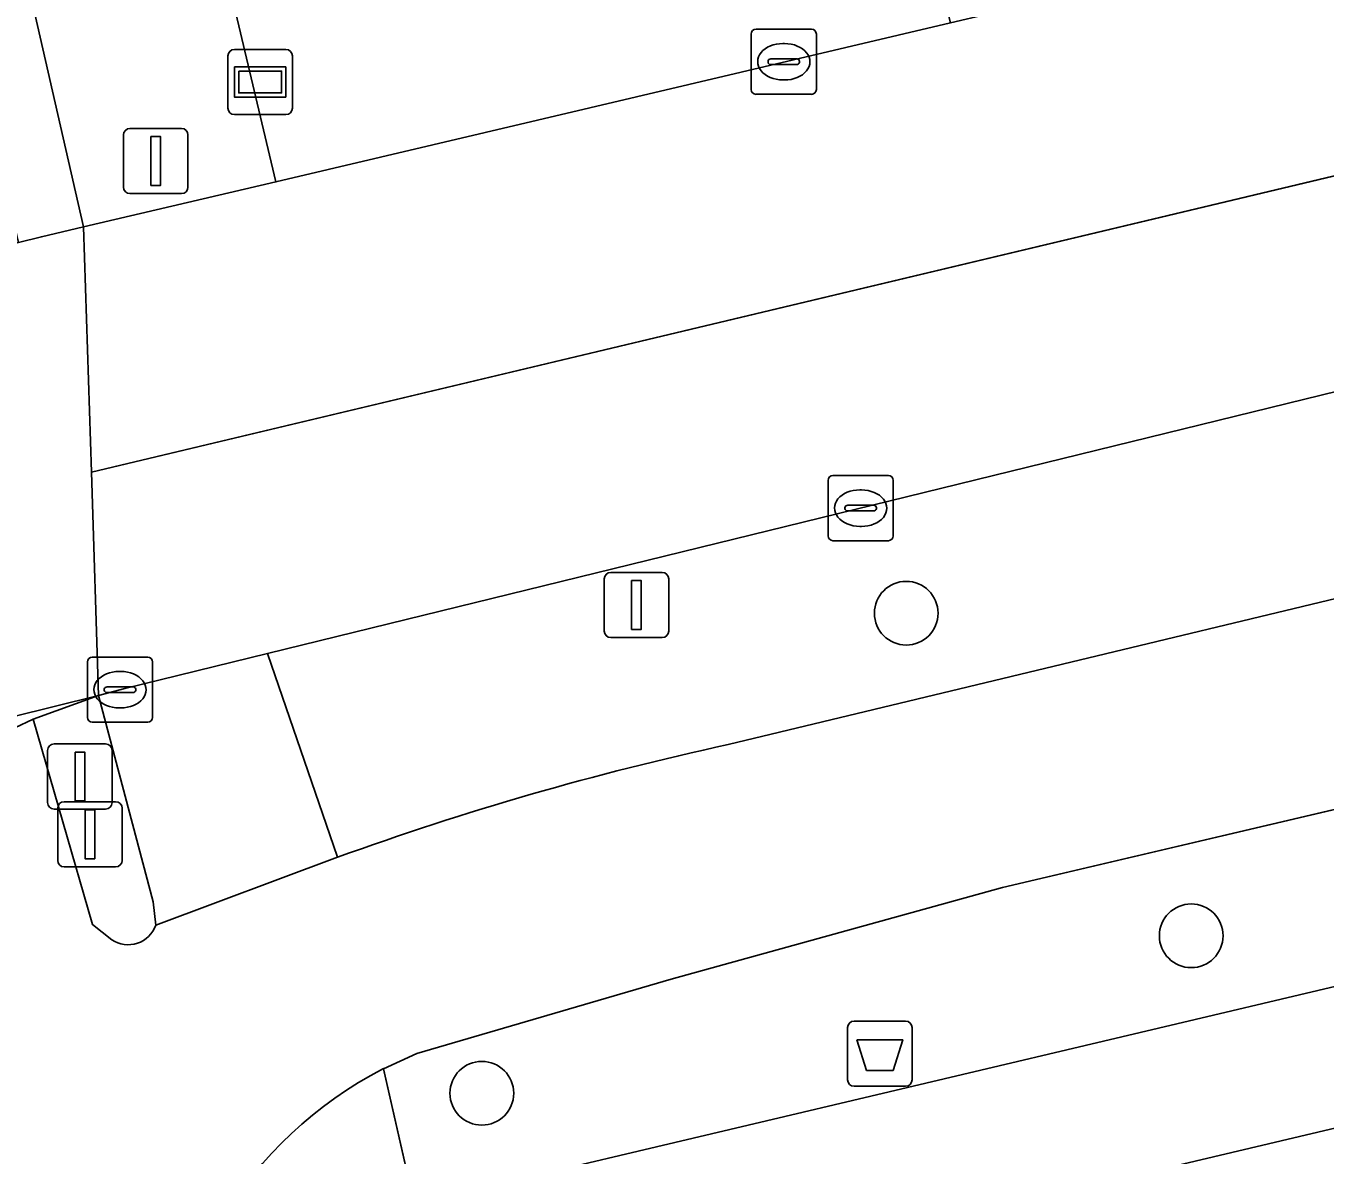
# Model space of a CAD drawing. Extents: x 158031 to 159244, y 380104 to 381214.
# Drawn here: x 158359.01 to 158378.95, y 380931.84 to 380949.17 of the extents above; entities that cross this region are included whole.
import ezdxf

# ---------------------------------------------------------------- set-up
doc = ezdxf.new("R2010")
doc.units = 0
for name, color, linetype in [('IMGEO_Afvalbak', 7, 'Continuous'), ('IMGEO_Berm_groen', 7, 'Continuous'), ('IMGEO_Boom', 7, 'Continuous'), ('IMGEO_Drukknoppaal', 7, 'Continuous'), ('IMGEO_Erf', 7, 'Continuous'), ('IMGEO_Fietspad_open', 7, 'Continuous'), ('IMGEO_Groenvoorziening', 7, 'Continuous'), ('IMGEO_Kolk', 7, 'Continuous'), ('IMGEO_Lichtmast', 7, 'Continuous'), ('IMGEO_Rijbaan_regionaal_gesloten', 7, 'Continuous'), ('IMGEO_Verkeerseiland_open', 7, 'Continuous'), ('IMGEO_Verkeersregelinstallatiepaal', 7, 'Continuous'), ('IMGEO_Verklikker', 7, 'Continuous'), ('IMGEO_Voetpad_open', 7, 'Continuous')]:
    doc.layers.add(name, color=color, linetype=linetype)

msp = doc.modelspace()

# ---------------------------------------------------------------- linework, layer by layer
at = {"layer": 'IMGEO_Afvalbak'}
for p, q in [((158371.623, 380932.992), (158371.623, 380933.792)), ((158371.623, 380933.792), (158371.623, 380932.992)), ((158371.723, 380933.892), (158372.513, 380933.892)), ((158372.513, 380933.892), (158371.723, 380933.892)), ((158372.613, 380933.792), (158372.613, 380932.992)), ((158372.613, 380932.992), (158372.613, 380933.792)), ((158372.513, 380932.892), (158371.723, 380932.892)), ((158371.723, 380932.892), (158372.513, 380932.892))]:
    msp.add_line(p, q, dxfattribs=at)
msp.add_lwpolyline([(158371.766, 380933.606), (158372.47, 380933.606), (158372.321, 380933.136), (158371.915, 380933.136), (158371.766, 380933.606)], dxfattribs=at)
for centre, start, end in [((158371.723, 380933.792), 90, 180), ((158371.723, 380933.792), 90, 180), ((158372.513, 380933.792), 0, 90), ((158372.513, 380933.792), 360, 90), ((158371.723, 380932.992), 180, 270), ((158371.723, 380932.992), 180, 270), ((158372.513, 380932.992), 270, 0), ((158372.513, 380932.992), 270, 0)]:
    msp.add_arc(centre, 0.1, start, end, dxfattribs=at)
at = {"layer": 'IMGEO_Berm_groen'}
msp.add_lwpolyline([(158500, 380963.025), (158504.694, 380964.14), (158541.178, 380972.748), (158543.921, 380973.246), (158543.487, 380975.057), (158534.95, 380974.009), (158529.941, 380972.799), (158500, 380965.696), (158452.232, 380954.381), (158411.121, 380944.673), (158374, 380935.945), (158368.915, 380934.535), (158365.009, 380933.393), (158364.501, 380933.162), (158364.97, 380931.086), (158401.56, 380939.73), (158451.051, 380951.403)], close=True, dxfattribs=at)
for points in [[(158417.938, 380950.684), (158419.475, 380952.674), (158419.433, 380952.857), (158413.082, 380951.39), (158381.814, 380944.216), (158362.718, 380939.535), (158363.794, 380936.407)], [(158369.792, 380938.137), (158384.399, 380941.651), (158412.235, 380948.188)]]:
    msp.add_lwpolyline(points, dxfattribs=at)
msp.add_arc((158379.509, 380893.186), 45.989, 102.1975, 109.9808, dxfattribs=at)
at = {"layer": 'IMGEO_Boom'}
for centre in [(158372.523, 380940.154), (158376.897, 380935.202), (158366.009, 380932.785)]:
    msp.add_circle(centre, 0.489, dxfattribs=at)
at = {"layer": 'IMGEO_Drukknoppaal'}
for p, q in [((158359.499, 380936.36), (158359.499, 380937.16)), ((158359.499, 380937.16), (158359.499, 380936.36)), ((158359.599, 380937.26), (158360.389, 380937.26)), ((158360.389, 380937.26), (158359.599, 380937.26)), ((158360.489, 380937.16), (158360.489, 380936.36)), ((158360.489, 380936.36), (158360.489, 380937.16)), ((158360.389, 380936.26), (158359.599, 380936.26)), ((158359.599, 380936.26), (158360.389, 380936.26))]:
    msp.add_line(p, q, dxfattribs=at)
msp.add_lwpolyline([(158359.919, 380937.135), (158360.069, 380937.135), (158360.069, 380936.385), (158359.919, 380936.385), (158359.919, 380937.135)], dxfattribs=at)
for centre, start, end in [((158359.599, 380937.16), 90, 180), ((158359.599, 380937.16), 90, 180), ((158360.389, 380937.16), 0, 90), ((158360.389, 380937.16), 360, 90), ((158359.599, 380936.36), 180, 270), ((158359.599, 380936.36), 180, 270), ((158360.389, 380936.36), 270, 0), ((158360.389, 380936.36), 270, 0)]:
    msp.add_arc(centre, 0.1, start, end, dxfattribs=at)
at = {"layer": 'IMGEO_Erf'}
msp.add_lwpolyline([(158445.631, 380922.784), (158440.697, 380943.674), (158440.424, 380944.831), (158440.31, 380945.028), (158440.178, 380945.213), (158440.03, 380945.387), (158439.868, 380945.546), (158439.692, 380945.69), (158439.503, 380945.818), (158439.304, 380945.928), (158439.096, 380946.021), (158438.881, 380946.094), (158438.66, 380946.148), (158438.435, 380946.182), (158438.207, 380946.195), (158438.078, 380946.194), (158365.77, 380929.098)], dxfattribs=at)
at = {"layer": 'IMGEO_Fietspad_open'}
for points in [[(158364.501, 380933.162), (158365.009, 380933.393), (158368.915, 380934.535), (158374, 380935.945), (158411.121, 380944.673), (158452.232, 380954.381), (158500, 380965.696), (158529.941, 380972.799)], [(158415.354, 380948.932), (158412.235, 380948.188), (158384.399, 380941.651), (158369.792, 380938.137)], [(158360.331, 380935.142), (158360.033, 380935.374), (158359.125, 380938.527), (158358.555, 380938.26)], [(158363.794, 380936.407), (158361.003, 380935.365)]]:
    msp.add_lwpolyline(points, dxfattribs=at)
for centre, radius, start, end in [((158379.509, 380893.186), 45.989, 102.1975, 109.9808), ((158360.581, 380935.512), 0.447, 235.9057, 340.8107), ((158367.294, 380927.69), 6.144, 117.0348, 181.1522)]:
    msp.add_arc(centre, radius, start, end, dxfattribs=at)
at = {"layer": 'IMGEO_Groenvoorziening'}
msp.add_lwpolyline([(158356.258, 380974.547), (158362.848, 380946.775), (158373.204, 380949.217), (158372.396, 380952.401)], close=True, dxfattribs=at)
at = {"layer": 'IMGEO_Kolk'}
for p, q in [((158370.218, 380949.119), (158371.07, 380949.119)), ((158370.143, 380948.193), (158370.143, 380949.045)), ((158370.631, 380948.899), (158370.656, 380948.899)), ((158371.144, 380949.045), (158371.144, 380948.193)), ((158370.402, 380948.613), (158370.402, 380948.625)), ((158370.84, 380948.576), (158370.442, 380948.576)), ((158370.445, 380948.662), (158370.843, 380948.662)), ((158370.886, 380948.625), (158370.886, 380948.613)), ((158370.654, 380948.339), (158370.629, 380948.339)), ((158371.07, 380948.119), (158370.218, 380948.119)), ((158371.323, 380941.341), (158371.323, 380942.193)), ((158371.398, 380942.267), (158372.25, 380942.267)), ((158372.324, 380942.193), (158372.324, 380941.341)), ((158371.811, 380942.047), (158371.836, 380942.047)), ((158371.582, 380941.761), (158371.582, 380941.773)), ((158372.02, 380941.724), (158371.622, 380941.724)), ((158371.625, 380941.81), (158372.023, 380941.81)), ((158372.066, 380941.773), (158372.066, 380941.761)), ((158371.834, 380941.487), (158371.809, 380941.487)), ((158372.25, 380941.267), (158371.398, 380941.267)), ((158359.955, 380938.554), (158359.955, 380939.406)), ((158360.03, 380939.48), (158360.882, 380939.48)), ((158360.956, 380939.406), (158360.956, 380938.554)), ((158360.443, 380939.26), (158360.468, 380939.26)), ((158360.214, 380938.974), (158360.214, 380938.986)), ((158360.652, 380938.937), (158360.254, 380938.937)), ((158360.257, 380939.023), (158360.655, 380939.023)), ((158360.698, 380938.986), (158360.698, 380938.974)), ((158360.466, 380938.7), (158360.441, 380938.7)), ((158360.882, 380938.48), (158360.03, 380938.48))]:
    msp.add_line(p, q, dxfattribs=at)
for points in [[(158370.218, 380949.119), (158371.07, 380949.119)], [(158370.143, 380948.193), (158370.143, 380949.045)], [(158371.144, 380949.045), (158371.144, 380948.193)], [(158371.07, 380948.119), (158370.218, 380948.119)], [(158371.323, 380941.341), (158371.323, 380942.193)], [(158371.398, 380942.267), (158372.25, 380942.267)], [(158372.324, 380942.193), (158372.324, 380941.341)], [(158372.25, 380941.267), (158371.398, 380941.267)], [(158359.955, 380938.554), (158359.955, 380939.406)], [(158360.03, 380939.48), (158360.882, 380939.48)], [(158360.956, 380939.406), (158360.956, 380938.554)], [(158360.882, 380938.48), (158360.03, 380938.48)]]:
    msp.add_lwpolyline(points, dxfattribs=at)
for centre, radius, start, end in [((158370.22, 380949.043), 0.0765, 91.552, 178.448), ((158370.22, 380949.043), 0.0765, 91.552, 178.448), ((158371.068, 380949.043), 0.0765, 1.552, 88.448), ((158371.068, 380949.043), 0.0765, 1.552, 88.448), ((158370.442, 380948.622), 0.0403, 85.8775, 175.7526), ((158370.439, 380948.612), 0.0366, 178.938, 274.7102), ((158370.843, 380948.619), 0.043, 264.8664, 352.4533), ((158370.847, 380948.624), 0.0386, 1.7309, 96.639), ((158370.22, 380948.195), 0.0765, 181.552, 268.448), ((158370.22, 380948.195), 0.0765, 181.552, 268.448), ((158371.068, 380948.195), 0.0765, 271.552, 358.448), ((158371.068, 380948.195), 0.0765, 271.552, 358.448), ((158371.4, 380942.191), 0.0765, 91.552, 178.448), ((158371.4, 380942.191), 0.0765, 91.552, 178.448), ((158372.248, 380942.191), 0.0765, 1.552, 88.448), ((158372.248, 380942.191), 0.0765, 1.552, 88.448), ((158371.622, 380941.77), 0.0403, 85.8775, 175.7526), ((158371.619, 380941.76), 0.0366, 178.938, 274.7102), ((158372.023, 380941.767), 0.043, 264.8664, 352.4533), ((158372.027, 380941.772), 0.0386, 1.7309, 96.639), ((158371.4, 380941.343), 0.0765, 181.552, 268.448), ((158371.4, 380941.343), 0.0765, 181.552, 268.448), ((158372.248, 380941.343), 0.0765, 271.552, 358.448), ((158372.248, 380941.343), 0.0765, 271.552, 358.448), ((158360.032, 380939.404), 0.0765, 91.552, 178.448), ((158360.032, 380939.404), 0.0765, 91.552, 178.448), ((158360.88, 380939.404), 0.0765, 1.552, 88.448), ((158360.88, 380939.404), 0.0765, 1.552, 88.448), ((158360.254, 380938.983), 0.0403, 85.8775, 175.7526), ((158360.251, 380938.973), 0.0366, 178.938, 274.7102), ((158360.655, 380938.98), 0.043, 264.8664, 352.4533), ((158360.659, 380938.985), 0.0386, 1.7309, 96.639), ((158360.032, 380938.556), 0.0765, 181.552, 268.448), ((158360.032, 380938.556), 0.0765, 181.552, 268.448), ((158360.88, 380938.556), 0.0765, 271.552, 358.448), ((158360.88, 380938.556), 0.0765, 271.552, 358.448)]:
    msp.add_arc(centre, radius, start, end, dxfattribs=at)
for centre, major_axis, ratio, start_param, end_param in [((158370.63, 380948.619), (-0.387, 0.002), 0.722429, 4.712389, 7.853982), ((158370.655, 380948.619), (-0.39, 0.002), 0.717154, 1.570796, 4.712389), ((158371.81, 380941.767), (-0.387, 0.002), 0.722429, 4.712389, 7.853982), ((158371.835, 380941.767), (-0.39, 0.002), 0.717154, 1.570796, 4.712389), ((158360.442, 380938.98), (-0.387, 0.002), 0.722429, 4.712389, 7.853982), ((158360.467, 380938.98), (-0.39, 0.002), 0.717154, 1.570796, 4.712389)]:
    msp.add_ellipse(centre, major_axis=major_axis, ratio=ratio, start_param=start_param, end_param=end_param, dxfattribs=at)
at = {"layer": 'IMGEO_Lichtmast'}
for p, q in [((158367.987, 380940.78), (158368.777, 380940.78)), ((158368.777, 380940.78), (158367.987, 380940.78)), ((158367.887, 380939.88), (158367.887, 380940.68)), ((158367.887, 380940.68), (158367.887, 380939.88)), ((158368.877, 380940.68), (158368.877, 380939.88)), ((158368.877, 380939.88), (158368.877, 380940.68)), ((158368.777, 380939.78), (158367.987, 380939.78)), ((158367.987, 380939.78), (158368.777, 380939.78))]:
    msp.add_line(p, q, dxfattribs=at)
msp.add_lwpolyline([(158368.307, 380940.655), (158368.457, 380940.655), (158368.457, 380939.905), (158368.307, 380939.905), (158368.307, 380940.655)], dxfattribs=at)
for centre, start, end in [((158367.987, 380940.68), 90, 180), ((158367.987, 380940.68), 90, 180), ((158368.777, 380940.68), 0, 90), ((158368.777, 380940.68), 360, 90), ((158367.987, 380939.88), 180, 270), ((158367.987, 380939.88), 180, 270), ((158368.777, 380939.88), 270, 0), ((158368.777, 380939.88), 270, 0)]:
    msp.add_arc(centre, 0.1, start, end, dxfattribs=at)
at = {"layer": 'IMGEO_Rijbaan_regionaal_gesloten'}
for points in [[(158570.711, 380995.952), (158500, 380979.117), (158373.204, 380949.217), (158362.848, 380946.775), (158359.897, 380946.084), (158360.018, 380942.318), (158448.885, 380963.516), (158460.444, 380966.274), (158472.175, 380969.072), (158483.617, 380971.741), (158491.19, 380973.547), (158514.329, 380979.065), (158522.041, 380980.853), (158529.678, 380982.624), (158537.46, 380984.502), (158545.06, 380986.275), (158548.941, 380987.249), (158556.721, 380989.087), (158560.604, 380990.004), (158568.275, 380991.816)], [(158448.885, 380963.516), (158360.018, 380942.318), (158360.128, 380938.89), (158360.529, 380938.999), (158362.718, 380939.535), (158381.814, 380944.216)], [(158358.555, 380938.26), (158359.125, 380938.527), (158360.128, 380938.89), (158339.995, 380933.899), (158341.557, 380928.44)]]:
    msp.add_lwpolyline(points, dxfattribs=at)
msp.add_lwpolyline([(158339.995, 380933.899), (158360.128, 380938.89), (158360.018, 380942.318), (158359.897, 380946.084), (158359.249, 380945.932), (158358.9, 380945.846), (158355.944, 380945.114), (158354.156, 380944.672), (158352.184, 380943.961), (158322.064, 380936.567), (158322.666, 380934.145), (158338.864, 380937.855)], close=True, dxfattribs=at)
at = {"layer": 'IMGEO_Verkeerseiland_open'}
for points in [[(158348.731, 380988.892), (158352.748, 380971.643), (158358.9, 380945.846), (158359.249, 380945.932), (158359.897, 380946.084), (158356.481, 380961.007), (158349.823, 380989.001), (158348.547, 380994.079), (158346.938, 381000.002)], [(158361.003, 380935.365), (158360.966, 380935.725), (158360.128, 380938.89), (158359.125, 380938.527), (158360.033, 380935.374), (158360.331, 380935.142)]]:
    msp.add_lwpolyline(points, dxfattribs=at)
msp.add_arc((158360.581, 380935.512), 0.447, 235.9057, 340.8107, dxfattribs=at)
at = {"layer": 'IMGEO_Verkeersregelinstallatiepaal'}
for p, q in [((158360.509, 380946.695), (158360.509, 380947.495)), ((158360.509, 380947.495), (158360.509, 380946.695)), ((158360.609, 380947.595), (158361.399, 380947.595)), ((158361.399, 380947.595), (158360.609, 380947.595)), ((158361.499, 380947.495), (158361.499, 380946.695)), ((158361.499, 380946.695), (158361.499, 380947.495)), ((158361.399, 380946.595), (158360.609, 380946.595)), ((158360.609, 380946.595), (158361.399, 380946.595)), ((158359.445, 380938.148), (158360.235, 380938.148)), ((158360.235, 380938.148), (158359.445, 380938.148)), ((158359.345, 380937.248), (158359.345, 380938.048)), ((158359.345, 380938.048), (158359.345, 380937.248)), ((158360.335, 380938.048), (158360.335, 380937.248)), ((158360.335, 380937.248), (158360.335, 380938.048)), ((158360.235, 380937.148), (158359.445, 380937.148)), ((158359.445, 380937.148), (158360.235, 380937.148))]:
    msp.add_line(p, q, dxfattribs=at)
for points in [[(158360.929, 380947.47), (158361.079, 380947.47), (158361.079, 380946.72), (158360.929, 380946.72), (158360.929, 380947.47)], [(158359.765, 380938.023), (158359.915, 380938.023), (158359.915, 380937.273), (158359.765, 380937.273), (158359.765, 380938.023)]]:
    msp.add_lwpolyline(points, dxfattribs=at)
for centre, start, end in [((158360.609, 380947.495), 90, 180), ((158360.609, 380947.495), 90, 180), ((158361.399, 380947.495), 0, 90), ((158361.399, 380947.495), 360, 90), ((158360.609, 380946.695), 180, 270), ((158360.609, 380946.695), 180, 270), ((158361.399, 380946.695), 270, 0), ((158361.399, 380946.695), 270, 0), ((158359.445, 380938.048), 90, 180), ((158359.445, 380938.048), 90, 180), ((158360.235, 380938.048), 0, 90), ((158360.235, 380938.048), 360, 90), ((158359.445, 380937.248), 180, 270), ((158359.445, 380937.248), 180, 270), ((158360.235, 380937.248), 270, 0), ((158360.235, 380937.248), 270, 0)]:
    msp.add_arc(centre, 0.1, start, end, dxfattribs=at)
at = {"layer": 'IMGEO_Verklikker'}
for p, q in [((158362.111, 380947.908), (158362.111, 380948.708)), ((158362.111, 380948.708), (158362.111, 380947.908)), ((158362.211, 380948.808), (158363.001, 380948.808)), ((158363.001, 380948.808), (158362.211, 380948.808)), ((158363.101, 380948.708), (158363.101, 380947.908)), ((158363.101, 380947.908), (158363.101, 380948.708)), ((158363.001, 380947.808), (158362.211, 380947.808)), ((158362.211, 380947.808), (158363.001, 380947.808))]:
    msp.add_line(p, q, dxfattribs=at)
for points in [[(158362.212, 380948.54), (158363, 380948.54), (158363, 380948.076), (158362.212, 380948.076), (158362.212, 380948.54)], [(158362.277, 380948.475), (158362.277, 380948.141), (158362.935, 380948.141), (158362.935, 380948.475), (158362.277, 380948.475)]]:
    msp.add_lwpolyline(points, dxfattribs=at)
for centre, start, end in [((158362.211, 380948.708), 90, 180), ((158362.211, 380948.708), 90, 180), ((158363.001, 380948.708), 0, 90), ((158363.001, 380948.708), 360, 90), ((158362.211, 380947.908), 180, 270), ((158362.211, 380947.908), 180, 270), ((158363.001, 380947.908), 270, 0), ((158363.001, 380947.908), 270, 0)]:
    msp.add_arc(centre, 0.1, start, end, dxfattribs=at)
at = {"layer": 'IMGEO_Voetpad_open'}
for points in [[(158346.938, 381000.002), (158348.547, 380994.079), (158349.823, 380989.001), (158356.481, 380961.007), (158359.897, 380946.084), (158362.848, 380946.775), (158356.258, 380974.547)], [(158646.352, 380999.546), (158629.543, 380993.657), (158628.561, 380993.352), (158626.388, 380992.815), (158613.803, 380989.844), (158590.087, 380984.449), (158585.768, 380983.41), (158569.881, 380979.588), (158559.5, 380977.024), (158543.487, 380975.057), (158543.921, 380973.246), (158541.178, 380972.748), (158504.694, 380964.14), (158500, 380963.025), (158451.051, 380951.403), (158401.56, 380939.73), (158364.97, 380931.086)], [(158365.77, 380929.098), (158438.078, 380946.194), (158445.341, 380947.809), (158445.535, 380947.858), (158487.077, 380957.668), (158487.122, 380957.681), (158494.072, 380959.329), (158494.125, 380959.337), (158500, 380960.729), (158530.996, 380968.075)], [(158371.904, 380902.569), (158370.584, 380908.52), (158368.505, 380917.249), (158366.487, 380925.993), (158365.77, 380929.098), (158364.97, 380931.086), (158364.501, 380933.162)]]:
    msp.add_lwpolyline(points, dxfattribs=at)
msp.add_lwpolyline([(158361.003, 380935.365), (158363.794, 380936.407), (158362.718, 380939.535), (158360.529, 380938.999), (158360.128, 380938.89), (158360.966, 380935.725)], close=True, dxfattribs=at)
msp.add_arc((158367.294, 380927.69), 6.144, 117.0348, 181.1522, dxfattribs=at)

doc.saveas('drawing.dxf')
